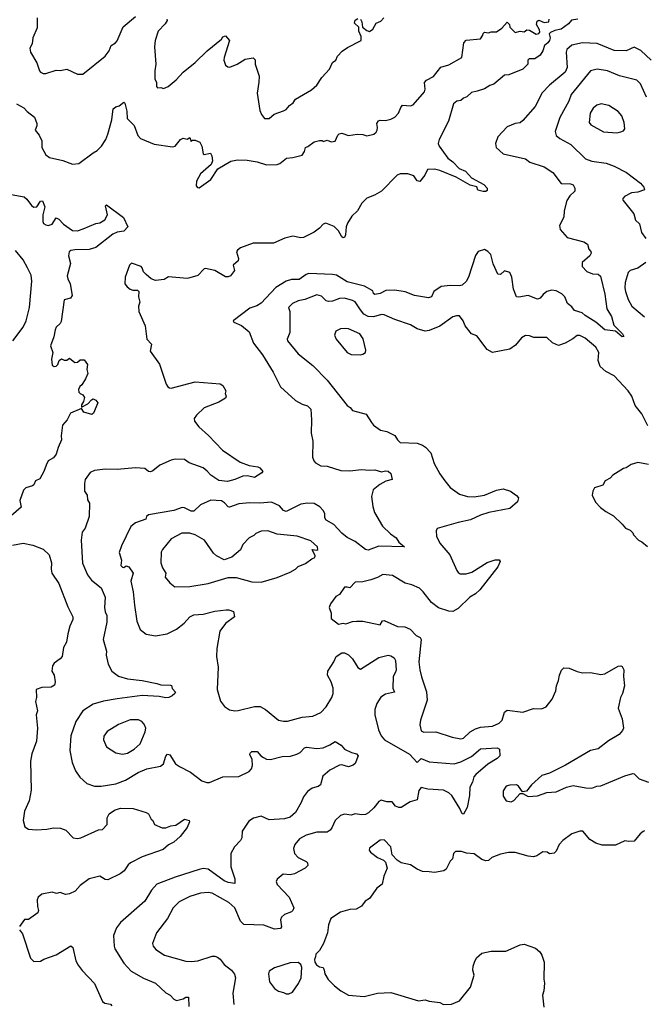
# Model space of a CAD drawing. Extents: x 1678431 to 1860718, y 384618 to 522882.
# Tile 410 of 473: x 1793909 to 1798633, y 471826 to 479271. Entities that reach past the tile are written whole.
import ezdxf

# ---------------------------------------------------------------- set-up
doc = ezdxf.new("R2010")
doc.units = 0

msp = doc.modelspace()

# ---------------------------------------------------------------- linework, layer by layer
at = {"layer": '0CON10XD'}
for points in [[(1793885, 478635.7), (1793938.8, 478605), (1793965.7, 478575.7), (1794020, 478535), (1794039.4, 478485), (1794039.2, 478469.2), (1794026, 478435), (1794055, 478399.2), (1794076.9, 478355), (1794077.1, 478305), (1794105, 478248.8), (1794135, 478230), (1794235, 478205.6), (1794308.3, 478178.3), (1794356.6, 478183.4), (1794464.6, 478265.4), (1794495, 478280.8), (1794526.2, 478315), (1794560.4, 478365), (1794574.7, 478405), (1794604.4, 478515), (1794615, 478597.5), (1794635, 478612.5), (1794660.7, 478619.3), (1794695, 478646.7), (1794705, 478640), (1794719.7, 478579.7), (1794720.6, 478525), (1794775, 478472), (1794802.5, 478395), (1794823.5, 478373.5), (1794925, 478330), (1795065, 478310), (1795085, 478314), (1795125, 478365.8), (1795144.1, 478375.9), (1795175, 478367.5), (1795195, 478380), (1795205, 478350), (1795215, 478360), (1795235, 478360), (1795270, 478345), (1795286.7, 478315), (1795297, 478257), (1795305, 478252.5), (1795352.5, 478262.5), (1795361.7, 478241.7), (1795367.5, 478205), (1795356.2, 478175), (1795275, 478106.2), (1795245, 478050), (1795242.5, 478015), (1795253, 478003), (1795265, 478000), (1795355, 478063.3), (1795407.1, 478142.9), (1795505, 478201.9), (1795555, 478210.6), (1795629.1, 478209.1), (1795705, 478196.9), (1795775, 478174.2), (1795855, 478176.2), (1795875, 478183.3), (1795926.1, 478223.9), (1795975, 478228), (1796045, 478246.7), (1796062.5, 478275), (1796070, 478305), (1796088.3, 478311.7), (1796135, 478346.7), (1796175, 478356.7), (1796196.4, 478356.4), (1796205, 478350), (1796235, 478360), (1796265, 478347.5), (1796295, 478353.3), (1796315, 478397.5), (1796325, 478407.5), (1796345, 478413.3), (1796395, 478396.7), (1796460, 478405), (1796505, 478403.3), (1796535, 478393.3), (1796587.5, 478405), (1796605, 478420), (1796612, 478435), (1796616, 478455), (1796610.8, 478485), (1796622.7, 478507.3), (1796635, 478512), (1796675, 478508.8), (1796715, 478518.8), (1796745, 478534.2), (1796774, 478565), (1796791.7, 478608.3), (1796805, 478624), (1796865, 478620), (1796885, 478628), (1796970, 478725), (1796975.7, 478745), (1796970, 478795), (1796985, 478813.8), (1797037.4, 478842.6), (1797095, 478911.2), (1797155, 478928.8), (1797253.8, 478986.2), (1797268.8, 479095), (1797285, 479117.5), (1797395, 479127.5), (1797412.5, 479155), (1797413, 479167), (1797423.6, 479176.4), (1797455, 479172.5), (1797475, 479180), (1797515, 479180), (1797555, 479207.5), (1797595, 479253.3), (1797613.8, 479235), (1797616.7, 479215), (1797655, 479173.3), (1797695, 479183.8), (1797725, 479180), (1797745, 479193.3), (1797765, 479190.8), (1797815, 479162.5), (1797835, 479166.7), (1797842, 479178), (1797840.8, 479195), (1797816.2, 479235), (1797821.2, 479258.8), (1797835, 479267.5), (1797875, 479251.2), (1797910, 479255), (1797913.3, 479275)], [(1794040.8, 479285), (1794039.7, 479210.3), (1794008, 479135), (1794001.7, 479088.3), (1793984, 479055), (1793990.8, 479025), (1794038.1, 478945), (1794058, 478885), (1794065, 478874), (1794085, 478864.2), (1794105, 478864), (1794185, 478890), (1794215, 478888), (1794265, 478896.2), (1794345, 478860), (1794385, 478860), (1794555, 478996), (1794584.4, 479035.6), (1794599.2, 479075), (1794632, 479095), (1794645, 479111.2), (1794691.7, 479218.3), (1794785, 479294.2)], [(1798130, 479275), (1798081.5, 479268.5), (1798059.7, 479240.3), (1798005, 479199.2), (1797955, 479189.2), (1797924.2, 479175), (1797914.4, 479165), (1797920, 479135), (1797915, 479114.2), (1797903.3, 479095), (1797878, 479075), (1797865.7, 479035), (1797845, 479002.5), (1797805, 478976), (1797761.2, 478975), (1797752.5, 478965), (1797751.2, 478935), (1797712.9, 478897.1), (1797607.5, 478855), (1797575, 478852.5), (1797495, 478783.3), (1797465, 478773.8), (1797425, 478749.2), (1797369.4, 478730.6), (1797325, 478720), (1797291.2, 478688.8), (1797265, 478678), (1797245, 478661.2), (1797215, 478654.2), (1797188.8, 478635), (1797150.6, 478505), (1797081.1, 478365), (1797074, 478335), (1797080, 478315), (1797148, 478225), (1797185.4, 478195.4), (1797233.3, 478145), (1797281.2, 478125), (1797325, 478076.2), (1797418.8, 478025), (1797445, 477997.5), (1797445, 477980), (1797435, 477972.5), (1797415, 477972.5), (1797373, 477983), (1797365, 478007.5), (1797315, 478018.8), (1797209.3, 478079.3), (1797085, 478131.4), (1797045, 478142), (1796992.5, 478137.5), (1796973.3, 478095), (1796935, 478047.5), (1796915, 478052.5), (1796889.5, 478089.5), (1796845, 478106.2), (1796813.9, 478106.1), (1796785, 478105.7), (1796764.6, 478095.4), (1796644.4, 477975.6), (1796593.3, 477945), (1796535, 477920.8), (1796495.3, 477884.7), (1796464, 477826), (1796420.8, 477785), (1796388.1, 477731.9), (1796377.1, 477705), (1796374, 477645), (1796365, 477623.3), (1796355, 477621.2), (1796345, 477630), (1796318.8, 477675), (1796287.4, 477707.4), (1796225, 477732), (1796205, 477723.8), (1796176.4, 477693.6), (1796135, 477664), (1796055, 477624), (1796035, 477621.2), (1795975, 477634), (1795915, 477620), (1795828.3, 477581.7), (1795675, 477582), (1795577.5, 477545), (1795555, 477527.5), (1795548.8, 477515), (1795564, 477465), (1795561.2, 477448.8), (1795523.3, 477415), (1795534.2, 477375), (1795503.8, 477333.8), (1795485, 477325.8), (1795465, 477326), (1795385, 477374.2), (1795315, 477390), (1795303.6, 477386.4), (1795255, 477338), (1795195, 477318), (1795174.3, 477314.3), (1795035, 477326.7), (1795002.3, 477307.7), (1794935, 477298.8), (1794901.7, 477311.7), (1794865, 477343.8), (1794843.8, 477365), (1794835.6, 477395.6), (1794826.7, 477405), (1794755, 477431.2), (1794740, 477415), (1794706, 477325), (1794703.8, 477275), (1794720.5, 477250.5), (1794745, 477233.3), (1794765, 477226), (1794800, 477225), (1794810, 477215), (1794807.5, 477175), (1794817.5, 477135), (1794807.5, 477105), (1794810, 477065), (1794857.5, 476955), (1794870, 476855), (1794905, 476817.5), (1794894.2, 476765), (1794965.7, 476665.7), (1795016.1, 476516.1), (1795030, 476495), (1795042.5, 476487.5), (1795055, 476483.8), (1795235, 476532), (1795425, 476518), (1795446.2, 476505), (1795466.7, 476465), (1795462.5, 476445), (1795470, 476425), (1795465, 476410), (1795415, 476378), (1795305, 476336), (1795245, 476281.2), (1795229.2, 476255), (1795230.8, 476235), (1795262.4, 476192.4), (1795337.6, 476127.6), (1795441.2, 476015), (1795576.5, 475926.5), (1795645, 475900.6), (1795709.5, 475889.5), (1795725, 475882.5), (1795746.7, 475855), (1795740, 475845), (1795685, 475810), (1795631.7, 475821.7), (1795595, 475819.2), (1795536.7, 475795), (1795480.3, 475780.3), (1795415, 475785.6), (1795355, 475826), (1795327.6, 475857.6), (1795295, 475882.5), (1795191.3, 475921.3), (1795155, 475944.2), (1795085, 475946.7), (1795055, 475940), (1794967.6, 475902.4), (1794915, 475858.8), (1794897.7, 475852.3), (1794882.5, 475855), (1794855, 475876.7), (1794785, 475882), (1794645, 475869.2), (1794555, 475872), (1794475, 475862.5), (1794442.4, 475847.6), (1794405, 475793.3), (1794397.5, 475765), (1794398, 475705), (1794418, 475675), (1794420.7, 475640.7), (1794436.2, 475615), (1794434, 475515), (1794402.9, 475427.1), (1794382, 475395), (1794372.9, 475335), (1794382.4, 475162.4), (1794422.6, 475072.6), (1794452.7, 475032.7), (1794525, 474973.8), (1794554, 474905), (1794550.6, 474825), (1794555, 474792.5), (1794567.1, 474765), (1794568.1, 474715), (1794541.1, 474585), (1794564.4, 474495), (1794563.1, 474465), (1794577.7, 474397.7), (1794604.2, 474344.2), (1794655, 474306), (1794725, 474287.1), (1794835, 474273.3), (1794945, 474252.5), (1794975, 474241.4), (1795048.6, 474238.6), (1795056, 474236), (1795062.9, 474212.9), (1795086.4, 474186.4), (1795081.2, 474175), (1795060.9, 474159.1), (1795035.4, 474144.6), (1795015, 474141.9), (1794964.4, 474154.4), (1794835, 474160.4), (1794644.6, 474134.6)], [(1795022.5, 479275), (1795023.3, 479265), (1795009.5, 479240.5), (1794955.8, 479184.2), (1794934, 479115), (1794928, 479065), (1794937.5, 478935), (1794930, 478885), (1794930, 478825), (1794943.3, 478795), (1794942.5, 478765), (1794950, 478755), (1794975, 478757.5), (1794995, 478750), (1795032.5, 478765), (1795092.7, 478817.3), (1795145.5, 478874.5), (1795235, 478948), (1795325.4, 479034.6), (1795433.8, 479125), (1795445, 479140.8), (1795465, 479150), (1795495.8, 479115), (1795454.2, 478985), (1795453.8, 478965), (1795466.4, 478926.4), (1795482.5, 478915), (1795496.9, 478913.1), (1795553.8, 478935), (1795615, 478972.5), (1795675, 478984), (1795688.9, 478968.9), (1795689.4, 478935), (1795718.6, 478845), (1795717.7, 478797.7), (1795704.4, 478715), (1795724.2, 478585), (1795736.2, 478555), (1795760, 478525), (1795796.1, 478523.9), (1795832.3, 478557.7), (1795905, 478581.2), (1795925, 478593.3), (1795948.3, 478621.7), (1795977, 478643), (1795995, 478670), (1796115, 478740), (1796155, 478776.7), (1796195, 478833.3), (1796253, 478897), (1796275, 478946.7), (1796300, 478965), (1796312, 478995), (1796347.3, 479032.7), (1796388.8, 479061.2), (1796492.5, 479115), (1796490, 479145), (1796473.8, 479185), (1796472.5, 479215), (1796440, 479245), (1796445, 479266.7), (1796465, 479280)], [(1796485, 479276.2), (1796495.8, 479255), (1796502.5, 479215), (1796535, 479190), (1796555, 479182.5), (1796580.5, 479199.5), (1796604.1, 479245.9), (1796638.8, 479261.2), (1796663.9, 479286.1)], [(1798685, 478964.4), (1798607.4, 479037.4), (1798555, 479063.8), (1798495, 479035.8), (1798405, 479037.3), (1798275, 479091.9), (1798165, 479096.5), (1798085, 479077.5), (1798045.6, 479045), (1798041.5, 479025), (1798049.1, 478909.1), (1798033.1, 478875), (1797915, 478775.6), (1797861.2, 478718.8), (1797807.5, 478615), (1797715, 478508), (1797695, 478492), (1797655, 478485.8), (1797595, 478461.2), (1797524, 478385), (1797508, 478335), (1797511.2, 478305), (1797565.8, 478255.8), (1797735, 478218.8), (1797767.5, 478195), (1797875, 478157.5), (1797941.2, 478115), (1798002.9, 478032.9), (1798075, 478030.8), (1798095, 478023.3), (1798106.6, 477996.6), (1798106.4, 477973.6), (1798070, 477940), (1798046.7, 477905), (1798026.7, 477825), (1798025, 477777.5), (1797990.8, 477715), (1797996, 477685), (1798050, 477625), (1798175, 477591.4), (1798204.2, 477574.2), (1798213.3, 477535), (1798228.3, 477518.3), (1798231.2, 477505), (1798220, 477485), (1798163.8, 477435), (1798163.8, 477405), (1798197.6, 477367.6), (1798240.8, 477349.2), (1798285, 477345.8), (1798300.5, 477330.5), (1798333.6, 477195), (1798349.5, 477085), (1798385, 477027.5), (1798401.4, 476961.4), (1798468.8, 476895), (1798477.5, 476875), (1798465, 476873.3), (1798415.9, 476915.9), (1798335, 476925.8), (1798265.7, 476985), (1798185, 477033.1), (1798163.7, 477053.7), (1798105, 477072.9), (1798085, 477100.8), (1798050.8, 477125), (1798032.9, 477175), (1798008.5, 477198.5), (1797965, 477220.6), (1797934.5, 477225.5), (1797896.2, 477215), (1797867.4, 477192.6), (1797846, 477165), (1797825, 477156.9), (1797755, 477184.3), (1797685, 477173.1), (1797665.8, 477175.8), (1797643.2, 477233.2), (1797630.8, 477325), (1797615, 477360), (1797575, 477373.3), (1797545.8, 477344.2), (1797525, 477346.2), (1797490.8, 477425), (1797471.2, 477495), (1797449.3, 477519.3), (1797425, 477532.5), (1797375, 477517.5), (1797355, 477487.5), (1797302.9, 477325), (1797285, 477291.2), (1797255, 477263.1), (1797235, 477257.8), (1797165, 477261.9), (1797096.8, 477253.2), (1797040, 477215), (1797022.5, 477175), (1797001.7, 477168.3), (1796895.9, 477185.9), (1796824.3, 477214.3), (1796745.5, 477225.5), (1796677.3, 477222.7), (1796635, 477200), (1796595, 477193.3), (1796585, 477200), (1796580, 477220), (1796515.9, 477255.9), (1796385, 477288.2), (1796305, 477338.1), (1796275.6, 477345.6), (1796095, 477351.8), (1796075.3, 477344.7), (1796022.5, 477307.5), (1795965, 477307.3), (1795925, 477293.2), (1795847.1, 477245), (1795735, 477127.1), (1795702, 477108), (1795649.2, 477090.8), (1795522.5, 476995), (1795527.5, 476985), (1795585, 476959.4), (1795645, 476911.4), (1795677.8, 476825), (1795745, 476737.5), (1795826.9, 476605), (1795880, 476495), (1795995, 476390.8), (1796045, 476364.3), (1796085, 476352), (1796110, 476325), (1796115.7, 476245), (1796112.9, 476145), (1796125.9, 476084.1), (1796123, 475963), (1796132, 475935), (1796145, 475921.2), (1796185, 475898.6), (1796235, 475895.6), (1796337.9, 475862.1), (1796405, 475859.4), (1796495, 475870.4), (1796555, 475863.5), (1796595, 475866.5), (1796645, 475852.9), (1796675, 475860), (1796695, 475857.5), (1796715, 475840), (1796725, 475794), (1796678.9, 475781.1), (1796632.4, 475757.6), (1796580.8, 475715), (1796569.4, 475665), (1796580.6, 475589.4), (1796593.3, 475545), (1796652.2, 475442.2), (1796713.6, 475383.6), (1796755, 475354), (1796775, 475321.2), (1796820, 475285), (1796625, 475289.1), (1796545, 475259.5), (1796525, 475264.4), (1796445.3, 475325.3), (1796385, 475356.2), (1796345, 475388.2), (1796284.7, 475454.7), (1796225.4, 475485.4), (1796215.5, 475505), (1796215.5, 475535), (1796207.1, 475557.1), (1796178.1, 475588.1), (1796135, 475612.7), (1796084.6, 475615.4), (1796035, 475606.5), (1795925, 475552.2), (1795905, 475559.2), (1795874.6, 475594.6), (1795813, 475623), (1795725, 475615.4), (1795648.3, 475618.3), (1795565, 475611.2), (1795495, 475585.6), (1795485, 475587.1), (1795458.8, 475618.8), (1795435, 475632.5), (1795355, 475637.5), (1795275, 475601.8), (1795225, 475554.4), (1795205, 475555.7), (1795155, 475580), (1795137.7, 475582.3), (1795075, 475559.5), (1794882.6, 475527.4), (1794868, 475515), (1794862.5, 475495), (1794785, 475467.1), (1794750.3, 475439.7), (1794677.4, 475292.6), (1794661.8, 475241.8), (1794679.2, 475185), (1794673.4, 475143.4), (1794685, 475130), (1794695, 475128), (1794715, 475141.2), (1794733.8, 475135), (1794766.7, 475085), (1794749.5, 475025), (1794766.5, 474945), (1794776.5, 474845)], [(1798648.9, 478685), (1798604.4, 478785), (1798575, 478813.3), (1798445, 478847.5), (1798355, 478883.5), (1798275, 478896.5), (1798225, 478884.4), (1798079.5, 478705), (1798061.1, 478655), (1797995, 478531.2), (1797957.5, 478425), (1797965.8, 478395), (1797995, 478372.2), (1798077.8, 478327.8), (1798188.3, 478218.3), (1798235, 478202.2), (1798345.4, 478185.4), (1798405, 478163.5), (1798499.2, 478115), (1798605, 478034.2), (1798630, 478005), (1798633.3, 477985), (1798585, 477967.1), (1798535, 477962.9), (1798482.5, 477935), (1798468.8, 477915), (1798472.7, 477902.7), (1798554.1, 477804.1), (1798566.4, 477756.4), (1798597.1, 477727.1), (1798611.2, 477661.2), (1798645.5, 477615.5)], [(1798425, 478416), (1798455, 478422), (1798475, 478430), (1798486.2, 478445), (1798481.2, 478495), (1798463.3, 478545), (1798435, 478578), (1798365, 478622.5), (1798305.7, 478635.7), (1798273.3, 478625), (1798245, 478601.2), (1798223.1, 478565), (1798215.8, 478495), (1798228, 478475), (1798325, 478424.2), (1798425, 478416)], [(1793845, 477949.4), (1793941.3, 477931.3), (1793963.4, 477913.4), (1793997.5, 477865), (1794015, 477852.9), (1794038.8, 477855), (1794065, 477900), (1794081.2, 477901.2), (1794098.6, 477855), (1794084.6, 477795.4), (1794082.5, 477745), (1794089.2, 477729.2), (1794105, 477718.8), (1794125, 477714), (1794154.4, 477725.6), (1794185, 477773.3), (1794205, 477764), (1794240.8, 477725), (1794307.4, 477677.4), (1794345, 477673.8), (1794389.7, 477690.3), (1794485, 477728.8), (1794515.9, 477734.1), (1794552.9, 477757.1), (1794572.5, 477795), (1794557, 477863), (1794565, 477870), (1794693.6, 477775), (1794726.5, 477705), (1794695, 477672.3), (1794645, 477664.8), (1794611.8, 477648.2), (1794485, 477547.7), (1794435, 477533.2), (1794325, 477531.6), (1794296.2, 477525), (1794283.1, 477515), (1794278.9, 477485), (1794293.3, 477426.7), (1794267.5, 477335), (1794271.7, 477311.7), (1794289.4, 477275), (1794306.2, 477185), (1794293.8, 477166.2), (1794245, 477153.3), (1794221.2, 476988.8), (1794215.6, 476974.4), (1794184.3, 476945), (1794178, 476925), (1794167, 476873), (1794140.8, 476805), (1794158.8, 476755), (1794150, 476705), (1794155, 476660), (1794168.3, 476648.3), (1794185, 476650), (1794196.7, 476663.3), (1794207.5, 476695), (1794225, 476707.5), (1794245, 476697.5), (1794265, 476697.5), (1794285, 476712.5), (1794325, 476680), (1794345, 476682.5), (1794365, 476700), (1794395, 476700), (1794422.5, 476665), (1794417.5, 476625), (1794423.3, 476595), (1794406.2, 476555), (1794378.8, 476511.2), (1794362.7, 476497.3), (1794353.8, 476475), (1794356.2, 476455), (1794365, 476443.8), (1794386.7, 476435), (1794397.5, 476415), (1794391.2, 476385), (1794375, 476360), (1794375, 476340), (1794425, 476366.2), (1794452.3, 476397.7), (1794465, 476403.8), (1794483.3, 476395), (1794500, 476375), (1794467.5, 476295), (1794455, 476286.2), (1794394.3, 476304.3), (1794375, 476330), (1794293.3, 476295), (1794268.8, 476245), (1794233.3, 476205), (1794222, 476125), (1794225.7, 476095), (1794198.6, 476035), (1794185.4, 475984.6), (1794165, 475957.5), (1794125, 475935.8), (1794108.1, 475901.9), (1794091.5, 475855), (1794061.2, 475798.8), (1794028.8, 475785), (1794016, 475755), (1794005, 475746.2), (1793955, 475730), (1793936.2, 475713.8), (1793909.2, 475635), (1793920, 475585), (1793789.5, 475470.5)], [(1793857.3, 476842.7), (1793934.2, 476945), (1793956.9, 476995), (1793981.9, 477095), (1794000.4, 477295), (1793995, 477340), (1793968.7, 477395), (1793934.6, 477455), (1793876.9, 477525)], [(1798645, 477434.3), (1798585, 477392.9), (1798525, 477374), (1798510.3, 477359.7), (1798487.2, 477282.8), (1798484.6, 477244.6), (1798490, 477215), (1798509.5, 477155), (1798539.4, 477105), (1798634.6, 477024.6)], [(1798660.6, 476200.6), (1798615, 476291.9), (1798563.3, 476355), (1798539.4, 476425), (1798510, 476465), (1798405, 476577.5), (1798340.6, 476610.6), (1798299.6, 476649.6), (1798283.9, 476695), (1798287.9, 476755), (1798265.6, 476795), (1798185, 476862.9), (1798146.1, 476883.9), (1798125, 476882.5), (1798091.3, 476858.7), (1798035, 476825.6), (1797985, 476807.8), (1797937.4, 476827.4), (1797895, 476868.6), (1797797.1, 476867.1), (1797765, 476880.8), (1797735, 476882), (1797703.8, 476865), (1797658.9, 476811.1), (1797615, 476780), (1797485, 476753.3), (1797445, 476776.7), (1797365, 476880), (1797325, 476896.7), (1797278.8, 476955), (1797262.5, 476995), (1797235, 477032.5), (1797213, 477033), (1797185, 477024), (1797085.3, 476954.7), (1797005, 476920), (1796975, 476916.5), (1796915, 476933.8), (1796865, 476963.8), (1796745, 477003.8), (1796665, 477038.5), (1796645, 477041.2), (1796585, 477023.9), (1796545, 477027.4), (1796510.8, 477045), (1796486, 477076), (1796445, 477137.3), (1796425, 477148.8), (1796365.5, 477164.5), (1796327.6, 477162.4), (1796275, 477143.3), (1796245, 477139.2), (1796225.8, 477145.8), (1796190.9, 477180.9), (1796155, 477190), (1796065.3, 477154.7), (1796013.8, 477145), (1795972.5, 477125), (1795942.9, 477095), (1795950.8, 477065), (1795951.2, 476905), (1795931.1, 476855), (1795933.9, 476843.9), (1796015, 476744.3), (1796126, 476655), (1796232.9, 476545), (1796385, 476354), (1796408.3, 476338.3), (1796426.2, 476316.2), (1796528.3, 476288.3), (1796568.8, 476225), (1796585, 476203.8), (1796636.4, 476166.4), (1796685, 476157.5), (1796745, 476126.2), (1796765, 476094), (1796786.7, 476075), (1796915, 476069.1), (1796954.6, 476054.6), (1796978.5, 476038.5), (1797017.8, 475995), (1797043.1, 475915), (1797086.3, 475836.3), (1797123.1, 475785), (1797165, 475734.4), (1797235, 475684.4), (1797295, 475665.6), (1797345, 475662.2), (1797423.6, 475676.4), (1797515.6, 475714.4), (1797565, 475724.3), (1797620, 475705), (1797665, 475673.3), (1797680, 475655), (1797673.8, 475625), (1797615, 475575.8), (1797457.5, 475545), (1797394.4, 475525.6), (1797318.3, 475488.3), (1797225, 475470), (1797067, 475423), (1797057.5, 475405), (1797060, 475365), (1797085, 475312.5), (1797161.2, 475225), (1797215, 475106.7), (1797225, 475090), (1797240.8, 475080.8), (1797285, 475081.4), (1797327.6, 475092.4), (1797445, 475165.7), (1797505, 475187.5), (1797535, 475186.2), (1797542.5, 475175), (1797526, 475135), (1797389.3, 474960.7), (1797355, 474928.9), (1797312.5, 474905), (1797225, 474818), (1797185, 474796.2), (1797155, 474798), (1797075, 474824), (1797023.3, 474865), (1796961.2, 474945), (1796931.7, 474971.7)], [(1796484.3, 476735.7), (1796505, 476742.5), (1796523.3, 476755), (1796527, 476773), (1796507.6, 476857.6), (1796480, 476895), (1796395, 476932.5), (1796375, 476935.8), (1796335.8, 476934.2), (1796300, 476915), (1796288.8, 476885), (1796301.2, 476855), (1796384.5, 476754.5), (1796415, 476739.2), (1796484.3, 476735.7)], [(1798665, 475908.8), (1798585, 475923.3), (1798532.7, 475907.3), (1798495, 475882.5), (1798475, 475877.5), (1798395, 475826.7), (1798375, 475803.3), (1798337.5, 475785), (1798318.8, 475751.2), (1798255, 475730), (1798242.5, 475705), (1798237.5, 475675), (1798263.9, 475623.9), (1798302.3, 475582.3), (1798341.7, 475551.7), (1798399.3, 475519.3), (1798466.4, 475456.4), (1798490, 475425), (1798525, 475410), (1798545, 475390), (1798550, 475375), (1798590, 475335), (1798615, 475322.5), (1798656.4, 475286.4)], [(1795082.7, 474982.7), (1795195, 474984.2), (1795333, 475007), (1795485.8, 475054.2), (1795545, 475052), (1795665, 475020), (1795735, 475018), (1795855, 475054.2), (1795955, 475093.8), (1795995, 475116.2), (1796015, 475136.2), (1796070.7, 475159.3), (1796117.5, 475195), (1796140, 475205), (1796142.5, 475217.5), (1796120, 475265), (1796155, 475260), (1796162.5, 475265), (1796161.2, 475285), (1796111.2, 475331.2), (1796006.8, 475366.8), (1795855, 475380.5), (1795785, 475405.8), (1795735, 475403.8), (1795695, 475386.2), (1795680.5, 475369.5), (1795645, 475352.5), (1795595, 475303.3), (1795578.3, 475261.7), (1795513.6, 475206.4), (1795455, 475186.7), (1795396.1, 475216.1), (1795375, 475236.7), (1795305.5, 475335.5), (1795236.1, 475376.1), (1795195, 475387.5), (1795135, 475389.4), (1795055, 475345.7), (1794988, 475265), (1794979.2, 475245), (1794976, 475165), (1794988, 475125), (1795012.9, 475085), (1795010, 475055), (1795044, 475014), (1795082.7, 474982.7)], [(1793855, 475296.7), (1793935, 475312.5), (1794007.6, 475297.6), (1794087, 475267), (1794130.8, 475225), (1794148.5, 475165), (1794145.6, 475115.6), (1794151.4, 475085), (1794205, 475006.7), (1794271.4, 474831.4), (1794310, 474755), (1794310, 474735), (1794287.8, 474685), (1794271.8, 474628.2), (1794262, 474565), (1794239.2, 474525), (1794230, 474455), (1794215, 474437.1), (1794169.2, 474405), (1794155.6, 474385), (1794151.9, 474345), (1794168.9, 474315), (1794176.2, 474265), (1794170.7, 474239.3), (1794147.1, 474222.9), (1794075, 474222.5), (1794033.3, 474205), (1794036.2, 474145), (1794028.8, 474115), (1794043.3, 474045), (1794033.8, 474015), (1794044, 473915), (1794035.6, 473815), (1794001.5, 473718.5), (1793990.5, 473665), (1793994.4, 473445), (1793979.2, 473365), (1793944.3, 473285), (1793934, 473215), (1793947.7, 473167.7), (1793975, 473150.8), (1794035, 473145.6), (1794115, 473150.5), (1794165, 473161.1), (1794218.3, 473158.3), (1794258.3, 473141.7), (1794313.8, 473085), (1794345, 473079.4), (1794370, 473085), (1794505, 473145.8), (1794535, 473146.7), (1794570, 473185), (1794570, 473235), (1794585, 473266.2), (1794625.6, 473294.4), (1794671.7, 473308.3), (1794767.3, 473307.3), (1794865.9, 473275.9), (1794882.5, 473265), (1794902.5, 473225), (1794916.1, 473216.1), (1794927.5, 473185), (1794985, 473160), (1795015, 473160), (1795052.5, 473175), (1795089.4, 473180.6), (1795155, 473226.7), (1795190, 473215), (1795193.3, 473205), (1795175, 473163.3), (1795122.9, 473095), (1795075, 473051.4), (1795035, 473030.6), (1794993.8, 472996.2), (1794835, 472940), (1794746, 472895), (1794729.1, 472880.9), (1794697.5, 472835), (1794668.7, 472811.3), (1794575, 472766), (1794555, 472768.6), (1794514.2, 472794.2), (1794435, 472774.3), (1794365.7, 472725), (1794328.5, 472681.5), (1794285, 472660), (1794255, 472656), (1794215, 472671.2), (1794187, 472663), (1794153.8, 472673.8), (1794075, 472658), (1794048, 472635), (1794040.8, 472615), (1794042.5, 472565), (1794050, 472535), (1794045, 472516.7), (1793975, 472466.7), (1793945, 472466.7), (1793908, 472415)], [(1796931.7, 474971.7), (1796875, 474998.8), (1796825, 475011.2), (1796727.3, 475067.3), (1796655, 475076), (1796615, 475053.8), (1796565, 475035.8), (1796505, 475021.2), (1796445, 475016.7), (1796406.2, 474973.8), (1796385, 474981.2), (1796365, 474980), (1796327.5, 474925), (1796300.7, 474909.3), (1796260, 474855), (1796250, 474825), (1796263.6, 474783.6), (1796263.3, 474743.3), (1796320.7, 474700.7), (1796355, 474706.7), (1796375, 474703.8), (1796425, 474721.2), (1796455, 474724), (1796505, 474722), (1796634, 474696), (1796652.5, 474725), (1796665, 474728), (1796765, 474683.8), (1796820.3, 474680.3), (1796862.4, 474662.4), (1796908, 474615), (1796938.2, 474598.2), (1796944.4, 474585), (1796928.2, 474415), (1796934.6, 474355), (1796948, 474302), (1796985, 474187.5), (1796990.6, 474125), (1796939.1, 473975), (1796935, 473940), (1796945, 473892.5), (1796965, 473882.9), (1797055, 473886.2), (1797178.9, 473845), (1797245, 473832.7), (1797265, 473838.5), (1797315, 473886.5), (1797355, 473909.5), (1797395, 473921.5), (1797485, 473929.4), (1797535, 473950.8), (1797558.6, 473975), (1797576, 474035), (1797595, 474050), (1797715, 474033.8), (1797795, 474062.5), (1797855, 474060), (1797890, 474075), (1797935, 474133.3), (1797964, 474195), (1797968, 474235), (1797984, 474275), (1797991.4, 474315), (1798007.3, 474352.7), (1798025, 474368.8), (1798065, 474367.5), (1798125, 474341.9), (1798165, 474333.1), (1798225.4, 474335.4), (1798305, 474320.5), (1798335, 474325.5), (1798435, 474381.9), (1798455, 474385.6), (1798465, 474380.8), (1798478.5, 474355), (1798476.4, 474303.6), (1798483.5, 474235), (1798468.1, 474175), (1798452.5, 474145), (1798435.7, 474065), (1798465.6, 473985), (1798475.6, 473915), (1798467.5, 473895), (1798443.7, 473866.3), (1798361.3, 473818.7), (1798285, 473756.7), (1798225, 473743.8), (1798035.6, 473634.4), (1797915, 473573.8), (1797857.5, 473555), (1797780, 473485), (1797742.5, 473437.5), (1797711.7, 473431.7), (1797680, 473475), (1797665, 473486.2), (1797615, 473484), (1797586.7, 473475), (1797565, 473440), (1797565, 473400), (1797587.5, 473365), (1797625, 473356.7), (1797645, 473366.2), (1797695, 473420), (1797715, 473420), (1797755, 473397.5), (1797825, 473403.3), (1797895, 473426.2), (1797965, 473433.3), (1798045, 473467.5), (1798095, 473480), (1798191.7, 473461.7), (1798235, 473460), (1798274.5, 473475.5), (1798305, 473478.6), (1798485, 473554.2), (1798545, 473570), (1798555, 473567.5), (1798595, 473531.2), (1798665, 473506.2)], [(1794776.5, 474845), (1794793.4, 474723.4), (1794820.5, 474660.5), (1794865, 474625.8), (1794935, 474611.9), (1795023.4, 474626.6), (1795095, 474663.1), (1795152.4, 474707.6), (1795195, 474755.6), (1795225, 474771.8), (1795295.5, 474775.5), (1795385, 474798.5), (1795469.1, 474809.1), (1795489.4, 474809.4), (1795525.9, 474795.9), (1795533.3, 474755), (1795464.5, 474705.5), (1795422.9, 474647.1), (1795399.2, 474515), (1795397.5, 474455), (1795410.5, 474375), (1795401.4, 474205), (1795427, 474117), (1795457.9, 474077.9), (1795495, 474052.5), (1795535, 474044.2), (1795561.9, 474048.1), (1795685, 474078.1), (1795726.8, 474076.8), (1795768.8, 474055), (1795865, 473973.8), (1795905, 473965.8), (1795935, 473965.8), (1796045, 473998.1), (1796125, 474005.6), (1796185, 474033.1), (1796226.9, 474075), (1796270, 474145), (1796279.1, 474175), (1796280.4, 474215), (1796263.9, 474265), (1796235.4, 474315), (1796238.2, 474345), (1796285.3, 474414.7), (1796302.9, 474455), (1796345, 474483.5), (1796365, 474484.3), (1796395, 474469.2), (1796425, 474438), (1796465, 474373.3), (1796485, 474358.8), (1796625, 474446.9), (1796694.4, 474465.6), (1796715, 474460.8), (1796740, 474445), (1796752, 474425), (1796757.1, 474352.9), (1796748.6, 474331.4), (1796733.3, 474305), (1796731.9, 474215), (1796742.5, 474185), (1796675, 474171.9), (1796640.6, 474149.4), (1796610.2, 474099.8), (1796594.4, 474055), (1796595.6, 474015.6), (1796621.7, 473901.7), (1796643.3, 473855), (1796668.1, 473825), (1796858, 473718), (1796915, 473653.8), (1796945, 473685.6), (1797005, 473658.2), (1797195, 473644.6), (1797245, 473659.7), (1797325, 473698.9), (1797395, 473757.1), (1797520, 473765), (1797537.5, 473755), (1797538.8, 473705), (1797520, 473685), (1797448.4, 473641.6), (1797357.4, 473562.6), (1797344.3, 473545), (1797334.4, 473505), (1797312.7, 473467.3), (1797309.5, 473405), (1797291.9, 473315), (1797265, 473263.3), (1797255, 473266.7), (1797237.1, 473307.1), (1797178, 473405), (1797153.3, 473425), (1797115, 473445.8), (1796995, 473452.5), (1796945, 473465.8), (1796927.7, 473442.3), (1796915, 473372.5), (1796862.3, 473357.7), (1796795, 473314.2), (1796775, 473314.5), (1796750, 473325), (1796725, 473355.8), (1796685, 473357.1), (1796641.7, 473368.3), (1796625, 473358), (1796587.9, 473312.1), (1796546.4, 473273.6), (1796525, 473261.5), (1796495, 473258.1), (1796445, 473266), (1796415, 473256), (1796365, 473263.8), (1796335, 473254.2), (1796294.2, 473215), (1796270.4, 473159.6), (1796257.8, 473142.2), (1796235, 473128.5), (1796155, 473127.3), (1796075.4, 473104.6), (1796025, 473078.1), (1795988.6, 473035), (1795980.6, 473005), (1795987.5, 472965), (1796015.5, 472935.5), (1796076.2, 472905), (1796086, 472895), (1796088, 472875), (1796068.8, 472855), (1795987.6, 472812.4), (1795955, 472805.7), (1795901.2, 472808.8), (1795855, 472772.5), (1795848.8, 472755), (1795855, 472732.5), (1795946.9, 472636.9), (1795981.5, 472555), (1795975.6, 472535), (1795965, 472524.3), (1795910.8, 472505), (1795888.5, 472485), (1795880, 472465), (1795888.8, 472411.2), (1795882.3, 472397.7), (1795835, 472393.2), (1795754.6, 472424.6), (1795605, 472430), (1795579.2, 472455), (1795535, 472554.4), (1795489.4, 472595), (1795363.3, 472665), (1795335, 472671.2), (1795275, 472667.3), (1795195, 472641.5), (1795115, 472601.1), (1795069.4, 472555), (1795027.1, 472475), (1794942.7, 472367.3), (1794914.2, 472285), (1794918, 472265), (1794939.4, 472239.4), (1795005, 472196.9), (1795165, 472151.9), (1795205, 472148.9), (1795255, 472155.6), (1795365, 472190.5), (1795385, 472190.6), (1795405, 472181.9), (1795426, 472166), (1795455, 472127.1), (1795511.4, 472085), (1795532.8, 472052.8), (1795540, 472025), (1795520.8, 471910.8), (1795528.8, 471825)], [(1794644.6, 474134.6), (1794542.7, 474117.3), (1794465.3, 474094.7), (1794385, 474044.4), (1794331.9, 473965), (1794294.6, 473855.4), (1794287.5, 473745), (1794304.5, 473654.5), (1794330.9, 473590.9), (1794363, 473543), (1794415.9, 473495.9), (1794475, 473474.3), (1794525, 473474.4), (1794635, 473492.3), (1794709.3, 473520.7), (1794805, 473577.5), (1794871.2, 473605), (1794974.4, 473625.6), (1794996, 473645), (1795015, 473702.5), (1795026.4, 473716.4), (1795045, 473712.5), (1795088, 473645), (1795116.4, 473623.6), (1795200.7, 473580.7), (1795286.6, 473516.6), (1795323.2, 473503.2), (1795345, 473502.5), (1795445, 473545.5), (1795565, 473549.4), (1795643.6, 473586.4), (1795662.5, 473605), (1795669.5, 473630.5), (1795666.6, 473676.6), (1795650, 473715), (1795651.2, 473725), (1795665, 473738), (1795705, 473736.7), (1795731.2, 473705), (1795751.3, 473691.3), (1795775, 473679.2), (1795805, 473677.5), (1795895, 473700), (1795957.6, 473702.4), (1796005, 473717.5), (1796029.1, 473730.9), (1796063.3, 473765), (1796078.8, 473771.2), (1796155, 473759.2), (1796205, 473765.8), (1796255, 473787.5), (1796295, 473813.3), (1796338.8, 473785), (1796365.5, 473755.5), (1796419.1, 473729.1), (1796455, 473720.8), (1796468.8, 473705), (1796445, 473647.5), (1796430, 473635), (1796395, 473621.2), (1796345, 473636), (1796327.5, 473635), (1796255, 473596.9), (1796200.3, 473549.7), (1796183.8, 473485), (1796165, 473472), (1796120.9, 473459.1), (1796084.5, 473435.5), (1796055.8, 473394.2), (1796038.3, 473351.7), (1795994.2, 473275), (1795955, 473240.6), (1795911.1, 473228.9), (1795795, 473220.8), (1795735, 473248.8), (1795676.4, 473233.6), (1795640.5, 473209.5), (1795591.2, 473135), (1795588.8, 473085), (1795578.8, 473065), (1795533.2, 473016.8), (1795506, 472965), (1795505.6, 472865), (1795536.7, 472775), (1795535, 472740), (1795485, 472746.5), (1795455, 472758.8), (1795335, 472846.5), (1795295, 472852.5), (1795265.3, 472844.7), (1795085, 472786.5), (1794946.7, 472733.3), (1794905, 472687.5), (1794854.2, 472605), (1794672, 472445), (1794641.4, 472405), (1794619.2, 472345), (1794622.9, 472265), (1794629.2, 472245), (1794697, 472137), (1794752.9, 472075), (1794845, 472024.4), (1794936.2, 471985), (1795015, 471911.2), (1795046.7, 471895), (1795074.2, 471864.2), (1795094.2, 471854.2), (1795144.1, 471865.9), (1795165, 471878.8), (1795185, 471880), (1795188.8, 471808.8)], [(1794685, 473717.5), (1794725, 473724.3), (1794774.6, 473755.4), (1794818.6, 473795), (1794856.7, 473885), (1794861.4, 473915), (1794850, 473945), (1794832, 473965), (1794806.3, 473976.3), (1794745, 473975.6), (1794655, 473941.4), (1794570.6, 473889.4), (1794545.6, 473854.4), (1794541.4, 473825), (1794565, 473772), (1794635, 473728), (1794685, 473717.5)], [(1798635, 473137.5), (1798625, 473132.5), (1798602.5, 473115), (1798555, 473060), (1798515, 473056.7), (1798485, 473061.2), (1798415, 473030), (1798315, 473030), (1798265, 473044.2), (1798221.5, 473071.5), (1798167.5, 473135), (1798145, 473135.8), (1798085, 473114.3), (1798016.2, 473065), (1797988.8, 473035), (1797965, 472982.5), (1797950.7, 472969.3), (1797915, 472962.5), (1797897, 472977), (1797865, 472977.5), (1797820.7, 472949.3), (1797795, 472941.2), (1797755, 472946), (1797655, 472972.5), (1797605, 472973.8), (1797545, 472960), (1797480, 472935), (1797455, 472913.3), (1797435, 472910), (1797405, 472920.8), (1797345, 472962.5), (1797288.3, 472968.3), (1797250.7, 472980.7), (1797205, 472980), (1797190, 472965), (1797182.5, 472925), (1797165, 472907.5), (1797133, 472847), (1797116.1, 472833.9), (1797045, 472823.3), (1797005, 472827.5), (1796955, 472828.8), (1796915, 472846.7), (1796865, 472880), (1796795, 472896.7), (1796762.5, 472915), (1796726.4, 472956.4), (1796715, 473017.5), (1796665, 473070), (1796634.3, 473065.7), (1796555, 473007.5), (1796550.7, 472990.7), (1796562.5, 472975), (1796615, 472936.7), (1796660, 472915), (1796675, 472900), (1796688.8, 472855), (1796663.8, 472795), (1796650, 472735), (1796610, 472705), (1796553.8, 472626.2), (1796522.5, 472605), (1796493, 472567), (1796454.1, 472545.9), (1796405, 472542.5), (1796335, 472521.4), (1796262.5, 472475), (1796244.4, 472425.6), (1796235.8, 472365), (1796207.1, 472285), (1796175, 472233.3), (1796147.5, 472205), (1796146.4, 472183.6), (1796137.5, 472165), (1796140, 472145), (1796154.1, 472124.1), (1796175, 472110), (1796203, 472103), (1796212.5, 472085), (1796216.7, 472055), (1796242, 472012), (1796288.8, 471965), (1796337.9, 471927.9), (1796395, 471895.7), (1796515, 471885.5), (1796615, 471911.1), (1796715, 471914.4), (1796925, 471852), (1796975, 471860), (1797005, 471850), (1797085, 471840), (1797115, 471823.8), (1797173.6, 471826.4), (1797235, 471851.2), (1797318.8, 471955), (1797346.7, 472045), (1797336.7, 472085), (1797337.5, 472115), (1797347.5, 472145), (1797363.6, 472176.4), (1797405, 472212.5), (1797475, 472226.7), (1797585, 472226.7), (1797693.5, 472276.5), (1797725, 472280), (1797810.5, 472250.5), (1797843.1, 472223.1), (1797858.3, 472198.3), (1797874.4, 472145), (1797872, 472015), (1797878.8, 471985), (1797873, 471927), (1797863.3, 471895), (1797872.5, 471805)], [(1793908.3, 472388.3), (1793928.8, 472358.8), (1793990, 472175), (1794015, 472150), (1794065, 472152), (1794091.9, 472168.1), (1794185, 472200), (1794295, 472268.8), (1794311.2, 472255), (1794332.9, 472155), (1794351.1, 472121.1), (1794380.7, 472080.7), (1794475, 471984), (1794535, 471846.7), (1794552.5, 471835), (1794595, 471826), (1794606.2, 471815)], [(1795945, 471903.8), (1795971.7, 471918.3), (1796017.6, 471982.4), (1796037.5, 472025), (1796042, 472105), (1796036.1, 472126.1), (1796015, 472141.2), (1795955, 472140), (1795835, 472101.4), (1795796.2, 472075), (1795790, 472055), (1795798, 471995), (1795834.5, 471944.5), (1795865, 471924.3), (1795905, 471916), (1795925, 471903.8), (1795945, 471903.8)]]:
    msp.add_lwpolyline(points, dxfattribs=at)

doc.saveas('drawing.dxf')
